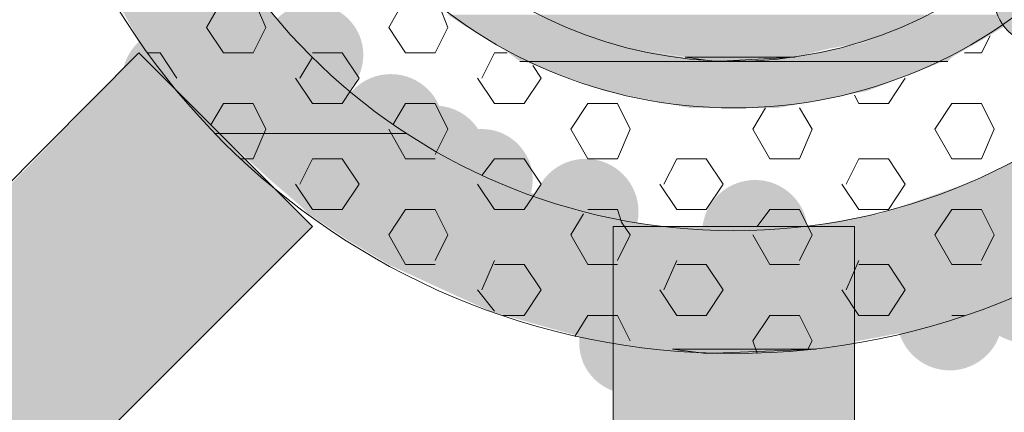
# Model space of a CAD drawing. Extents: x 3940905 to 4145695, y 925352 to 1109797.
# Tile 314 of 656: x 3982986 to 3983105, y 1099841 to 1099888. Entities that reach past the tile are written whole.
import ezdxf

# ---------------------------------------------------------------- set-up
doc = ezdxf.new("R2010")
doc.units = 0
doc.header["$LTSCALE"] = 750
doc.header["$MEASUREMENT"] = 0
doc.layers.add('CKD Equipments', color=252, linetype='CONTINUOUS', lineweight=0)

msp = doc.modelspace()

# ---------------------------------------------------------------- hatches: boundary and pattern name
at = {"layer": 'CKD Equipments', "true_color": 0x808080}
h = msp.add_hatch(color=8, dxfattribs=at)
edge = h.paths.add_edge_path(flags=16)
edge.add_arc((3983109.11, 1099890.31), 5.6, 0, 360)
h = msp.add_hatch(color=8, dxfattribs=at)
h.paths.add_polyline_path([(3983020.58, 1099884.2), (3982998.19, 1099889.8), (3983015.49, 1099889.8)])
h.paths.add_polyline_path([(3983001.24, 1099884.2), (3983020.58, 1099884.2), (3982998.19, 1099889.8)])
h = msp.add_hatch(color=8, dxfattribs=at)
edge = h.paths.add_edge_path(flags=16)
edge.add_arc((3983021.6, 1099883.44), 6.11, 0, 360)
h = msp.add_hatch(color=8, dxfattribs=at)
h.paths.add_polyline_path([(3983051.11, 1099887.25), (3983037.88, 1099888.27), (3983049.07, 1099888.27)])
h.paths.add_polyline_path([(3983039.41, 1099887.25), (3983051.11, 1099887.25), (3983037.88, 1099888.27)])
h = msp.add_hatch(color=8, dxfattribs=at)
h.paths.add_polyline_path([(3983093.34, 1099887.25), (3983048.56, 1099888.27), (3983095.88, 1099888.27)])
h.paths.add_polyline_path([(3983051.11, 1099887.25), (3983093.34, 1099887.25), (3983048.56, 1099888.27)])
h = msp.add_hatch(color=8, dxfattribs=at)
h.paths.add_polyline_path([(3983101.99, 1099885.22), (3983095.38, 1099888.27), (3983107.08, 1099888.27)])
h.paths.add_polyline_path([(3983089.27, 1099885.22), (3983101.99, 1099885.22), (3983095.38, 1099888.27)])
h = msp.add_hatch(color=8, dxfattribs=at)
edge = h.paths.add_edge_path(flags=16)
edge.add_arc((3983005.06, 1099880.38), 6.35, 0, 360)
h = msp.add_hatch(color=8, dxfattribs=at)
h.paths.add_polyline_path([(3983060.27, 1099884.2), (3983039.41, 1099887.25), (3983051.11, 1099887.25)])
h.paths.add_polyline_path([(3983044.49, 1099884.2), (3983060.27, 1099884.2), (3983039.41, 1099887.25)])
h = msp.add_hatch(color=8, dxfattribs=at)
h.paths.add_polyline_path([(3983089.27, 1099885.22), (3983051.11, 1099887.25), (3983093.34, 1099887.25)])
h.paths.add_polyline_path([(3983056.2, 1099885.22), (3983089.27, 1099885.22), (3983051.11, 1099887.25)])
h = msp.add_hatch(color=8, dxfattribs=at)
h.paths.add_polyline_path([(3983083.67, 1099884.2), (3983056.2, 1099885.22), (3983089.27, 1099885.22)])
h.paths.add_polyline_path([(3983060.27, 1099884.2), (3983083.67, 1099884.2), (3983056.2, 1099885.22)])
h = msp.add_hatch(color=8, dxfattribs=at)
h.paths.add_polyline_path([(3983098.43, 1099883.18), (3983089.27, 1099885.22), (3983101.99, 1099885.22)])
h.paths.add_polyline_path([(3983079.6, 1099883.18), (3983098.43, 1099883.18), (3983089.27, 1099885.22)])
h = msp.add_hatch(color=8, dxfattribs=at)
h.paths.add_polyline_path([(3983023.63, 1099881.15), (3983001.24, 1099884.2), (3983020.58, 1099884.2)])
h.paths.add_polyline_path([(3983004.3, 1099881.15), (3983023.63, 1099881.15), (3983001.24, 1099884.2)])
h = msp.add_hatch(color=8, dxfattribs=at)
h.paths.add_polyline_path([(3983068.92, 1099882.67), (3983044.49, 1099884.2), (3983060.27, 1099884.2)])
h.paths.add_polyline_path([(3983046.53, 1099882.67), (3983068.92, 1099882.67), (3983044.49, 1099884.2)])
h = msp.add_hatch(color=8, dxfattribs=at)
h.paths.add_polyline_path([(3983079.6, 1099883.18), (3983060.27, 1099884.2), (3983083.67, 1099884.2)])
h.paths.add_polyline_path([(3983066.37, 1099883.18), (3983079.6, 1099883.18), (3983060.27, 1099884.2)])
at = {"layer": 'CKD Equipments', "true_color": 0xff0000}
h = msp.add_hatch(color=1, dxfattribs=at)
h.paths.add_polyline_path([(3983021.6, 1099862.83), (3982980.38, 1099862.83), (3983000.74, 1099883.69)])
h.paths.add_polyline_path([(3982970.21, 1099852.65), (3983021.6, 1099862.83), (3982980.38, 1099862.83)])
h.paths.add_polyline_path([(3983011.42, 1099852.65), (3982970.21, 1099852.65), (3983021.6, 1099862.83)])
at = {"layer": 'CKD Equipments', "true_color": 0x808080}
h = msp.add_hatch(color=8, dxfattribs=at)
h.paths.add_polyline_path([(3983088.25, 1099879.11), (3983047.04, 1099882.67), (3983097.41, 1099882.67)])
h.paths.add_polyline_path([(3983056.71, 1099879.11), (3983088.25, 1099879.11), (3983047.04, 1099882.67)])
h = msp.add_hatch(color=8, dxfattribs=at)
h.paths.add_polyline_path([(3983097.92, 1099882.67), (3983079.6, 1099883.18), (3983098.43, 1099883.18)])
h.paths.add_polyline_path([(3983072.48, 1099882.67), (3983097.92, 1099882.67), (3983079.6, 1099883.18)])
h = msp.add_hatch(color=8, dxfattribs=at)
h.paths.add_polyline_path([(3983032.79, 1099874.02), (3983004.3, 1099881.15), (3983023.63, 1099881.15)])
h.paths.add_polyline_path([(3983009.89, 1099874.02), (3983032.79, 1099874.02), (3983004.3, 1099881.15)])
h = msp.add_hatch(color=8, dxfattribs=at)
edge = h.paths.add_edge_path(flags=16)
edge.add_arc((3983031.01, 1099874.79), 6.35, 0, 360)
h = msp.add_hatch(color=8, dxfattribs=at)
h.paths.add_polyline_path([(3983077.57, 1099877.08), (3983056.71, 1099879.11), (3983088.25, 1099879.11)])
h.paths.add_polyline_path([(3983066.88, 1099877.08), (3983077.57, 1099877.08), (3983056.71, 1099879.11)])
h = msp.add_hatch(color=8, dxfattribs=at)
edge = h.paths.add_edge_path(flags=16)
edge.add_arc((3983036.35, 1099871.23), 6.11, 0, 360)
h = msp.add_hatch(color=8, dxfattribs=at)
edge = h.paths.add_edge_path(flags=16)
edge.add_arc((3983041.95, 1099868.43), 6.11, 0, 360)
h = msp.add_hatch(color=8, dxfattribs=at)
h.paths.add_polyline_path([(3983043.48, 1099868.43), (3983010.4, 1099874.02), (3983032.79, 1099874.02)])
h.paths.add_polyline_path([(3983016.51, 1099868.43), (3983043.48, 1099868.43), (3983010.4, 1099874.02)])
h = msp.add_hatch(color=8, dxfattribs=at)
h.paths.add_polyline_path([(3983129.97, 1099869.45), (3983111.66, 1099874.02), (3983134.04, 1099874.02)])
h.paths.add_polyline_path([(3983103.52, 1099869.45), (3983129.97, 1099869.45), (3983111.66, 1099874.02)])
h = msp.add_hatch(color=8, dxfattribs=at)
edge = h.paths.add_edge_path(flags=16)
edge.add_arc((3983054.42, 1099864.61), 6.35, 0, 360)
h = msp.add_hatch(color=8, dxfattribs=at)
h.paths.add_polyline_path([(3983052.13, 1099865.37), (3983016.51, 1099868.43), (3983043.48, 1099868.43)])
h.paths.add_polyline_path([(3983020.07, 1099865.37), (3983052.13, 1099865.37), (3983016.51, 1099868.43)])
h = msp.add_hatch(color=8, dxfattribs=at)
edge = h.paths.add_edge_path(flags=16)
edge.add_arc((3983074.77, 1099862.07), 6.35, 0, 360)
h = msp.add_hatch(color=8, dxfattribs=at)
h.paths.add_polyline_path([(3983123.36, 1099864.36), (3983101.48, 1099868.43), (3983128.45, 1099868.43)])
h.paths.add_polyline_path([(3983089.78, 1099864.36), (3983123.36, 1099864.36), (3983101.48, 1099868.43)])
h = msp.add_hatch(color=8, dxfattribs=at)
h.paths.add_polyline_path([(3983128.45, 1099868.43), (3983103.52, 1099869.45), (3983129.97, 1099869.45)])
h.paths.add_polyline_path([(3983101.48, 1099868.43), (3983128.45, 1099868.43), (3983103.52, 1099869.45)])
h = msp.add_hatch(color=8, dxfattribs=at)
h.paths.add_polyline_path([(3983054.67, 1099864.36), (3983020.07, 1099865.37), (3983052.13, 1099865.37)])
h.paths.add_polyline_path([(3983021.09, 1099864.36), (3983054.67, 1099864.36), (3983020.07, 1099865.37)])
h = msp.add_hatch(color=8, dxfattribs=at)
h.paths.add_polyline_path([(3983066.37, 1099862.32), (3983021.09, 1099864.36), (3983054.67, 1099864.36)])
h.paths.add_polyline_path([(3983024.14, 1099862.32), (3983066.37, 1099862.32), (3983021.09, 1099864.36)])
h = msp.add_hatch(color=8, dxfattribs=at)
h.paths.add_polyline_path([(3983120.82, 1099862.32), (3983089.78, 1099864.36), (3983123.36, 1099864.36)])
h.paths.add_polyline_path([(3983078.08, 1099862.32), (3983120.82, 1099862.32), (3983089.78, 1099864.36)])
at = {"layer": 'CKD Equipments', "true_color": 0xff0000}
h = msp.add_hatch(color=1, dxfattribs=at)
h.paths.add_polyline_path([(3983057.72, 1099810.93), (3983086.73, 1099862.83), (3983057.72, 1099862.83)])
h.paths.add_polyline_path([(3983086.73, 1099810.93), (3983057.72, 1099810.93), (3983086.73, 1099862.83)])
at = {"layer": 'CKD Equipments', "true_color": 0x808080}
h = msp.add_hatch(color=8, dxfattribs=at)
h.paths.add_polyline_path([(3983119.29, 1099861.3), (3983024.14, 1099862.32), (3983120.82, 1099862.32)])
h.paths.add_polyline_path([(3983025.67, 1099861.3), (3983119.29, 1099861.3), (3983024.14, 1099862.32)])
h = msp.add_hatch(color=8, dxfattribs=at)
h.paths.add_polyline_path([(3983113.18, 1099858.25), (3983025.67, 1099861.3), (3983119.29, 1099861.3)])
h.paths.add_polyline_path([(3983030.76, 1099858.25), (3983113.18, 1099858.25), (3983025.67, 1099861.3)])
h = msp.add_hatch(color=8, dxfattribs=at)
edge = h.paths.add_edge_path(flags=16)
edge.add_arc((3983107.33, 1099855.2), 6.36, 0, 360)
h = msp.add_hatch(color=8, dxfattribs=at)
h.paths.add_polyline_path([(3983107.59, 1099855.2), (3983030.76, 1099858.25), (3983113.18, 1099858.25)])
h.paths.add_polyline_path([(3983037.37, 1099855.2), (3983107.59, 1099855.2), (3983030.76, 1099858.25)])
h = msp.add_hatch(color=8, dxfattribs=at)
edge = h.paths.add_edge_path(flags=16)
edge.add_arc((3983098.17, 1099851.89), 6.35, 0, 360)
h = msp.add_hatch(color=8, dxfattribs=at)
h.paths.add_polyline_path([(3983100.97, 1099852.65), (3983037.37, 1099855.2), (3983107.59, 1099855.2)])
h.paths.add_polyline_path([(3983042.97, 1099852.65), (3983100.97, 1099852.65), (3983037.37, 1099855.2)])
h = msp.add_hatch(color=8, dxfattribs=at)
edge = h.paths.add_edge_path(flags=16)
edge.add_arc((3983059.76, 1099848.84), 6.11, 0, 360)
at = {"layer": 'CKD Equipments', "true_color": 0xff0000}
h = msp.add_hatch(color=1, dxfattribs=at)
h.paths.add_polyline_path([(3982990.56, 1099831.79), (3983011.42, 1099852.65), (3982970.21, 1099852.65)])
h.paths.add_polyline_path([(3983011.42, 1099852.65), (3982990.56, 1099831.79)], flags=16)
at = {"layer": 'CKD Equipments', "true_color": 0x808080}
h = msp.add_hatch(color=8, dxfattribs=at)
h.paths.add_polyline_path([(3983095.38, 1099850.62), (3983042.97, 1099852.65), (3983100.97, 1099852.65)])
h.paths.add_polyline_path([(3983050.09, 1099850.62), (3983095.38, 1099850.62), (3983042.97, 1099852.65)])
h = msp.add_hatch(color=8, dxfattribs=at)
h.paths.add_polyline_path([(3983087.23, 1099849.09), (3983050.09, 1099850.62), (3983095.38, 1099850.62)])
h.paths.add_polyline_path([(3983055.69, 1099849.09), (3983087.23, 1099849.09), (3983050.09, 1099850.62)])
h = msp.add_hatch(color=8, dxfattribs=at)
h.paths.add_polyline_path([(3983082.15, 1099848.08), (3983055.69, 1099849.09), (3983087.23, 1099849.09)])
h.paths.add_polyline_path([(3983064.85, 1099848.08), (3983082.15, 1099848.08), (3983055.69, 1099849.09)])

# ---------------------------------------------------------------- linework, layer by layer
at = {"layer": 'CKD Equipments', "color": 8, "true_color": 0x808080}
for p, q in [((3983010.91, 1099890.31), (3983008.88, 1099886.75)), ((3983014.47, 1099890.31), (3983016, 1099886.75)), ((3983032.79, 1099890.31), (3983030.76, 1099886.75)), ((3983036.86, 1099889.29), (3983037.88, 1099886.75)), ((3983008.88, 1099886.75), (3983010.91, 1099883.69)), ((3983016, 1099886.75), (3983014.47, 1099883.69)), ((3983030.76, 1099886.75), (3983032.79, 1099883.69)), ((3983037.88, 1099886.75), (3983036.35, 1099883.69)), ((3983103.01, 1099885.73), (3983101.99, 1099883.69)), ((3983000.74, 1099883.69), (3982907.62, 1099790.07)), ((3983021.6, 1099862.83), (3983000.74, 1099883.69)), ((3983003.28, 1099883.69), (3983001.75, 1099883.69)), ((3983003.28, 1099883.69), (3983005.32, 1099880.64)), ((3983014.47, 1099883.69), (3983010.91, 1099883.69)), ((3983021.6, 1099883.18), (3983020.07, 1099880.64)), ((3983025.16, 1099883.69), (3983021.6, 1099883.69)), ((3983025.16, 1099883.69), (3983027.19, 1099880.64)), ((3983036.35, 1099883.69), (3983032.79, 1099883.69)), ((3983043.48, 1099883.69), (3983041.95, 1099880.64)), ((3983045, 1099883.69), (3983043.48, 1099883.69)), ((3983069.93, 1099882.67), (3983046.53, 1099882.67)), ((3983046.53, 1099882.67), (3983047.04, 1099882.67)), ((3983069.93, 1099882.67), (3983046.53, 1099882.67)), ((3983046.53, 1099882.67), (3983068.92, 1099882.67)), ((3983047.04, 1099882.67), (3983069.93, 1099882.67)), ((3983069.93, 1099882.67), (3983066.37, 1099883.18)), ((3983066.37, 1099883.18), (3983079.6, 1099883.18)), ((3983068.92, 1099882.67), (3983069.93, 1099882.67)), ((3983079.6, 1099883.18), (3983069.93, 1099882.67)), ((3983069.93, 1099882.67), (3983069.93, 1099882.67)), ((3983069.93, 1099882.67), (3983097.41, 1099882.67)), ((3983072.48, 1099882.67), (3983069.93, 1099882.67)), ((3983097.41, 1099882.67), (3983072.48, 1099882.67)), ((3983097.41, 1099882.67), (3983072.48, 1099882.67)), ((3983072.48, 1099882.67), (3983097.92, 1099882.67)), ((3983097.92, 1099882.67), (3983097.41, 1099882.67)), ((3983097.41, 1099882.67), (3983097.41, 1099882.67)), ((3983101.99, 1099883.69), (3983099.95, 1099883.69)), ((3983048.06, 1099882.17), (3983049.07, 1099880.64)), ((3983019.56, 1099880.64), (3983021.6, 1099877.59)), ((3983027.19, 1099880.64), (3983026.18, 1099879.11)), ((3983041.44, 1099880.64), (3983043.48, 1099877.59)), ((3983049.07, 1099880.64), (3983047.04, 1099877.59)), ((3983092.83, 1099880.64), (3983090.8, 1099877.59)), ((3983026.18, 1099879.11), (3983025.16, 1099877.59)), ((3983086.73, 1099878.6), (3983087.23, 1099877.59)), ((3983010.91, 1099877.59), (3983009.39, 1099875.04)), ((3983014.47, 1099877.59), (3983010.91, 1099877.59)), ((3983014.47, 1099877.59), (3983016, 1099874.53)), ((3983025.16, 1099877.59), (3983021.6, 1099877.59)), ((3983032.79, 1099877.59), (3983031.26, 1099875.04)), ((3983036.35, 1099877.59), (3983032.79, 1099877.59)), ((3983036.35, 1099877.59), (3983037.88, 1099874.53)), ((3983047.04, 1099877.59), (3983043.48, 1099877.59)), ((3983054.67, 1099877.59), (3983052.63, 1099874.53)), ((3983058.23, 1099877.59), (3983054.67, 1099877.59)), ((3983058.23, 1099877.59), (3983059.76, 1099874.53)), ((3983076.04, 1099877.08), (3983074.51, 1099874.53)), ((3983080.11, 1099877.08), (3983081.64, 1099874.53)), ((3983090.8, 1099877.59), (3983087.23, 1099877.59)), ((3983098.43, 1099877.59), (3983096.39, 1099874.53)), ((3983101.99, 1099877.59), (3983098.43, 1099877.59)), ((3983101.99, 1099877.59), (3983103.52, 1099874.53)), ((3983016, 1099874.53), (3983014.47, 1099870.97)), ((3983030.76, 1099874.53), (3983032.79, 1099870.97)), ((3983037.88, 1099874.53), (3983036.35, 1099871.48)), ((3983052.63, 1099874.53), (3983054.67, 1099870.97)), ((3983059.76, 1099874.53), (3983058.23, 1099870.97)), ((3983074.51, 1099874.53), (3983076.55, 1099870.97)), ((3983081.64, 1099874.53), (3983080.11, 1099870.97)), ((3983096.39, 1099874.53), (3983098.43, 1099870.97)), ((3983103.52, 1099874.53), (3983101.99, 1099870.97)), ((3983009.89, 1099874.02), (3983009.89, 1099874.02)), ((3983009.89, 1099874.02), (3983032.79, 1099874.02)), ((3983032.79, 1099874.02), (3983009.89, 1099874.02)), ((3983009.89, 1099874.02), (3983032.79, 1099874.02)), ((3983010.4, 1099874.02), (3983009.89, 1099874.02)), ((3983009.89, 1099874.02), (3983009.89, 1099874.02)), ((3983032.79, 1099874.02), (3983010.4, 1099874.02)), ((3983014.47, 1099870.97), (3983012.95, 1099870.97)), ((3983021.6, 1099870.97), (3983020.07, 1099867.92)), ((3983025.16, 1099870.97), (3983021.6, 1099870.97)), ((3983025.16, 1099870.97), (3983027.19, 1099867.92)), ((3983036.35, 1099870.97), (3983032.79, 1099870.97)), ((3983043.48, 1099870.97), (3983041.95, 1099868.94)), ((3983047.04, 1099870.97), (3983043.48, 1099870.97)), ((3983047.04, 1099870.97), (3983049.07, 1099867.92)), ((3983058.23, 1099870.97), (3983054.67, 1099870.97)), ((3983065.36, 1099870.97), (3983063.83, 1099867.92)), ((3983068.92, 1099870.97), (3983065.36, 1099870.97)), ((3983068.92, 1099870.97), (3983070.95, 1099867.92)), ((3983080.11, 1099870.97), (3983076.55, 1099870.97)), ((3983087.23, 1099870.97), (3983085.71, 1099867.92)), ((3983090.8, 1099870.97), (3983087.23, 1099870.97)), ((3983090.8, 1099870.97), (3983092.83, 1099867.92)), ((3983101.99, 1099870.97), (3983098.43, 1099870.97)), ((3983019.56, 1099867.92), (3983021.6, 1099864.87)), ((3983027.19, 1099867.92), (3983025.16, 1099864.87)), ((3983041.44, 1099867.92), (3983043.48, 1099864.87)), ((3983049.07, 1099867.92), (3983048.06, 1099866.39)), ((3983063.32, 1099867.92), (3983065.36, 1099864.87)), ((3983070.95, 1099867.92), (3983068.92, 1099864.87)), ((3983085.2, 1099867.92), (3983087.23, 1099864.87)), ((3983092.83, 1099867.92), (3983090.8, 1099864.87)), ((3983048.06, 1099866.39), (3983047.04, 1099864.87)), ((3983025.16, 1099864.87), (3983021.6, 1099864.87)), ((3983032.79, 1099864.87), (3983030.76, 1099861.81)), ((3983036.35, 1099864.87), (3983032.79, 1099864.87)), ((3983036.35, 1099864.87), (3983037.88, 1099861.81)), ((3983047.04, 1099864.87), (3983043.48, 1099864.87)), ((3983058.23, 1099864.87), (3983054.67, 1099864.87)), ((3983058.23, 1099864.87), (3983058.74, 1099863.34)), ((3983068.92, 1099864.87), (3983065.36, 1099864.87)), ((3983076.55, 1099864.87), (3983075.02, 1099862.83)), ((3983080.11, 1099864.87), (3983076.55, 1099864.87)), ((3983080.11, 1099864.87), (3983081.13, 1099862.83)), ((3983090.8, 1099864.87), (3983087.23, 1099864.87)), ((3983098.43, 1099864.87), (3983096.39, 1099861.81)), ((3983101.99, 1099864.87), (3983098.43, 1099864.87)), ((3983101.99, 1099864.87), (3983103.52, 1099861.81)), ((3983054.16, 1099864.36), (3983052.63, 1099861.81)), ((3983021.6, 1099862.83), (3982927.98, 1099769.21)), ((3983057.72, 1099759.03), (3983057.72, 1099862.83)), ((3983057.72, 1099862.83), (3983086.73, 1099862.83)), ((3983058.74, 1099863.34), (3983059.76, 1099861.81)), ((3983081.13, 1099862.83), (3983081.64, 1099861.81)), ((3983086.73, 1099862.83), (3983086.73, 1099759.03)), ((3983030.76, 1099861.81), (3983032.79, 1099858.25)), ((3983037.88, 1099861.81), (3983036.35, 1099858.76)), ((3983052.63, 1099861.81), (3983054.67, 1099858.25)), ((3983059.76, 1099861.81), (3983058.23, 1099858.76)), ((3983074.51, 1099861.81), (3983076.55, 1099858.25)), ((3983081.64, 1099861.81), (3983080.11, 1099858.76)), ((3983096.39, 1099861.81), (3983098.43, 1099858.25)), ((3983103.52, 1099861.81), (3983101.99, 1099858.76)), ((3983036.35, 1099858.25), (3983032.79, 1099858.25)), ((3983043.48, 1099858.76), (3983041.95, 1099855.2)), ((3983047.04, 1099858.25), (3983043.48, 1099858.25)), ((3983047.04, 1099858.25), (3983049.07, 1099855.2)), ((3983058.23, 1099858.25), (3983054.67, 1099858.25)), ((3983065.36, 1099858.76), (3983063.83, 1099855.2)), ((3983068.92, 1099858.25), (3983065.36, 1099858.25)), ((3983068.92, 1099858.25), (3983070.95, 1099855.2)), ((3983080.11, 1099858.25), (3983076.55, 1099858.25)), ((3983087.23, 1099858.76), (3983085.71, 1099855.2)), ((3983090.8, 1099858.25), (3983087.23, 1099858.25)), ((3983090.8, 1099858.25), (3983092.83, 1099855.2)), ((3983101.99, 1099858.25), (3983098.43, 1099858.25)), ((3983041.44, 1099855.2), (3983043.48, 1099852.65)), ((3983049.07, 1099855.2), (3983047.04, 1099852.15)), ((3983063.32, 1099855.2), (3983065.36, 1099852.15)), ((3983070.95, 1099855.2), (3983068.92, 1099852.15)), ((3983085.2, 1099855.2), (3983087.23, 1099852.15)), ((3983092.83, 1099855.2), (3983090.8, 1099852.15)), ((3983047.04, 1099852.15), (3983044.49, 1099852.15)), ((3983054.67, 1099852.15), (3983053.14, 1099849.6)), ((3983058.23, 1099852.15), (3983054.67, 1099852.15)), ((3983058.23, 1099852.15), (3983059.76, 1099849.09)), ((3983068.92, 1099852.15), (3983065.36, 1099852.15)), ((3983076.55, 1099852.15), (3983074.51, 1099849.09)), ((3983080.11, 1099852.15), (3983076.55, 1099852.15)), ((3983080.11, 1099852.15), (3983081.64, 1099849.09)), ((3983090.8, 1099852.15), (3983087.23, 1099852.15)), ((3983099.95, 1099852.15), (3983098.43, 1099852.15)), ((3983074.51, 1099849.09), (3983075.02, 1099847.57)), ((3983081.64, 1099849.09), (3983081.13, 1099848.08)), ((3983068.92, 1099847.57), (3983064.85, 1099848.08)), ((3983064.85, 1099848.08), (3983082.15, 1099848.08)), ((3983082.15, 1099848.08), (3983068.92, 1099847.57))]:
    msp.add_line(p, q, dxfattribs=at)
for centre, radius in [((3983072.22, 1099934.32), 86.75), ((3983072.22, 1099934.32), 72), ((3983072.22, 1099934.32), 57.24), ((3983072.22, 1099934.32), 51.64), ((3983109.11, 1099890.31), 5.6)]:
    msp.add_circle(centre, radius, dxfattribs=at)
for points in [[(3983069.93, 1099882.67), (3983066.37, 1099883.18), (3983079.6, 1099883.18)], [(3983068.92, 1099847.57), (3983064.85, 1099848.08), (3983082.15, 1099848.08)]]:
    msp.add_solid(points, dxfattribs=at)

doc.saveas('drawing.dxf')
